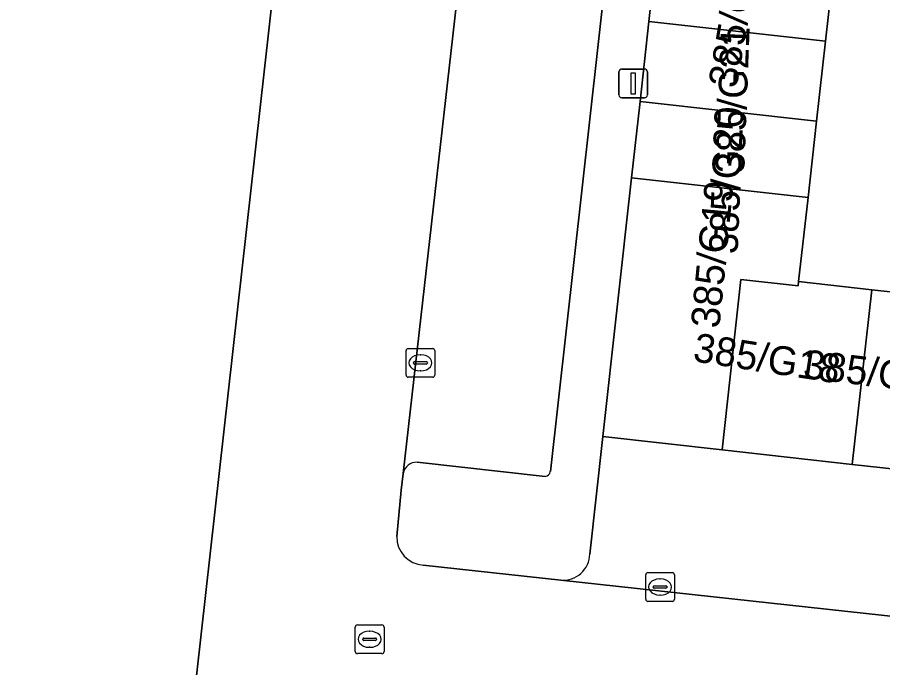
# Model space of a CAD drawing. Extents: x 162026 to 163502, y 387295 to 388169.
# Drawn here: x 162130.91 to 162161.01, y 387792.93 to 387815.57 of the extents above; entities that cross this region are included whole.
import ezdxf

# ---------------------------------------------------------------- set-up
doc = ezdxf.new("R2010")
doc.units = 0
for name, color, linetype in [('IMGEO_Groenvoorziening', 7, 'Continuous'), ('IMGEO_Kolk', 7, 'Continuous'), ('IMGEO_Lichtmast', 7, 'Continuous'), ('IMGEO_Pand', 7, 'Continuous'), ('IMGEO_Pand_nummerreeks', 7, 'Continuous'), ('IMGEO_Parkeervlak_open', 7, 'Continuous'), ('IMGEO_Rijbaan_lokaal_open', 7, 'Continuous'), ('IMGEO_Rioolput', 7, 'Continuous')]:
    doc.layers.add(name, color=color, linetype=linetype)

msp = doc.modelspace()

# ---------------------------------------------------------------- linework, layer by layer
at = {"layer": 'IMGEO_Groenvoorziening'}
for points in [[(162151.274, 387800.971), (162152.275, 387809.976), (162152.57, 387812.63), (162152.88, 387815.421), (162153.191, 387818.215), (162153.498, 387820.978), (162153.827, 387823.94), (162159.777, 387823.278), (162159.786, 387823.383)], [(162151.927, 387821.901), (162149.449, 387799.753)], [(162150.824, 387796.88), (162151.274, 387800.971)], [(162149.274, 387799.588), (162144.816, 387800.078)], [(162144.331, 387799.688), (162144.265, 387799.106), (162144.105, 387797.492)], [(162145.027, 387796.502), (162149.817, 387795.974)]]:
    msp.add_lwpolyline(points, dxfattribs=at)
for centre, radius, start, end in [((162144.798, 387799.604), 0.474, 87.7825, 169.8247), ((162149.254, 387799.784), 0.197, 275.7663, 350.8643), ((162145.078, 387797.474), 0.973, 178.9194, 267.0069), ((162149.888, 387796.908), 0.936, 265.6436, 358.312)]:
    msp.add_arc(centre, radius, start, end, dxfattribs=at)
at = {"layer": 'IMGEO_Kolk'}
for p, q in [((162144.505, 387804.038), (162145.357, 387804.038)), ((162144.43, 387803.112), (162144.43, 387803.964)), ((162144.918, 387803.818), (162144.943, 387803.818)), ((162145.431, 387803.964), (162145.431, 387803.112)), ((162144.689, 387803.532), (162144.689, 387803.544)), ((162145.127, 387803.495), (162144.729, 387803.495)), ((162144.732, 387803.581), (162145.13, 387803.581)), ((162145.173, 387803.544), (162145.173, 387803.532)), ((162144.941, 387803.258), (162144.916, 387803.258)), ((162145.357, 387803.038), (162144.505, 387803.038)), ((162152.841, 387796.236), (162153.693, 387796.236)), ((162152.766, 387795.31), (162152.766, 387796.162)), ((162153.254, 387796.016), (162153.279, 387796.016)), ((162153.767, 387796.162), (162153.767, 387795.31)), ((162153.025, 387795.73), (162153.025, 387795.742)), ((162153.463, 387795.693), (162153.065, 387795.693)), ((162153.068, 387795.779), (162153.466, 387795.779)), ((162153.509, 387795.742), (162153.509, 387795.73)), ((162153.277, 387795.456), (162153.252, 387795.456)), ((162153.693, 387795.236), (162152.841, 387795.236))]:
    msp.add_line(p, q, dxfattribs=at)
for points in [[(162144.505, 387804.038), (162145.357, 387804.038)], [(162144.43, 387803.112), (162144.43, 387803.964)], [(162145.431, 387803.964), (162145.431, 387803.112)], [(162145.357, 387803.038), (162144.505, 387803.038)], [(162152.841, 387796.236), (162153.693, 387796.236)], [(162152.766, 387795.31), (162152.766, 387796.162)], [(162153.767, 387796.162), (162153.767, 387795.31)], [(162153.693, 387795.236), (162152.841, 387795.236)]]:
    msp.add_lwpolyline(points, dxfattribs=at)
for centre, radius, start, end in [((162144.507, 387803.962), 0.0765, 91.552, 178.448), ((162144.507, 387803.962), 0.0765, 91.552, 178.448), ((162145.355, 387803.962), 0.0765, 1.552, 88.448), ((162145.355, 387803.962), 0.0765, 1.552, 88.448), ((162144.729, 387803.541), 0.0403, 85.8775, 175.7526), ((162144.726, 387803.531), 0.0366, 178.938, 274.7102), ((162145.13, 387803.538), 0.043, 264.8664, 352.4533), ((162145.134, 387803.543), 0.0386, 1.7309, 96.639), ((162144.507, 387803.114), 0.0765, 181.552, 268.448), ((162144.507, 387803.114), 0.0765, 181.552, 268.448), ((162145.355, 387803.114), 0.0765, 271.552, 358.448), ((162145.355, 387803.114), 0.0765, 271.552, 358.448), ((162152.843, 387796.16), 0.0765, 91.552, 178.448), ((162152.843, 387796.16), 0.0765, 91.552, 178.448), ((162153.691, 387796.16), 0.0765, 1.552, 88.448), ((162153.691, 387796.16), 0.0765, 1.552, 88.448), ((162153.065, 387795.739), 0.0403, 85.8775, 175.7526), ((162153.062, 387795.729), 0.0366, 178.938, 274.7102), ((162153.466, 387795.736), 0.043, 264.8664, 352.4533), ((162153.47, 387795.741), 0.0386, 1.7309, 96.639), ((162152.843, 387795.312), 0.0765, 181.552, 268.448), ((162152.843, 387795.312), 0.0765, 181.552, 268.448), ((162153.691, 387795.312), 0.0765, 271.552, 358.448), ((162153.691, 387795.312), 0.0765, 271.552, 358.448)]:
    msp.add_arc(centre, radius, start, end, dxfattribs=at)
for centre, major_axis, ratio, start_param, end_param in [((162144.917, 387803.538), (-0.387, 0.002), 0.722429, 4.712389, 7.853982), ((162144.942, 387803.538), (-0.39, 0.002), 0.717154, 1.570796, 4.712389), ((162153.253, 387795.736), (-0.387, 0.002), 0.722429, 4.712389, 7.853982), ((162153.278, 387795.736), (-0.39, 0.002), 0.717154, 1.570796, 4.712389)]:
    msp.add_ellipse(centre, major_axis=major_axis, ratio=ratio, start_param=start_param, end_param=end_param, dxfattribs=at)
at = {"layer": 'IMGEO_Lichtmast'}
for p, q in [((162151.835, 387812.864), (162151.835, 387813.664)), ((162151.835, 387813.664), (162151.835, 387812.864)), ((162151.935, 387813.764), (162152.725, 387813.764)), ((162152.725, 387813.764), (162151.935, 387813.764)), ((162152.825, 387813.664), (162152.825, 387812.864)), ((162152.825, 387812.864), (162152.825, 387813.664)), ((162152.725, 387812.764), (162151.935, 387812.764)), ((162151.935, 387812.764), (162152.725, 387812.764))]:
    msp.add_line(p, q, dxfattribs=at)
msp.add_lwpolyline([(162152.255, 387813.639), (162152.405, 387813.639), (162152.405, 387812.889), (162152.255, 387812.889), (162152.255, 387813.639)], dxfattribs=at)
for centre, start, end in [((162151.935, 387813.664), 90, 180), ((162151.935, 387813.664), 90, 180), ((162152.725, 387813.664), 0, 90), ((162152.725, 387813.664), 360, 90), ((162151.935, 387812.864), 180, 270), ((162151.935, 387812.864), 180, 270), ((162152.725, 387812.864), 270, 0), ((162152.725, 387812.864), 270, 0)]:
    msp.add_arc(centre, 0.1, start, end, dxfattribs=at)
at = {"layer": 'IMGEO_Pand'}
for points in [[(162136.99, 387791.294), (162140.291, 387820.827), (162131.777, 387821.774), (162129.845, 387821.989), (162127.212, 387822.282), (162126.828, 387818.829), (162122.62, 387781.023), (162134.38, 387779.681), (162130.995, 387750), (162130.736, 387747.732), (162141.359, 387746.642), (162143.866, 387746.385), (162144.468, 387751.76), (162146.901, 387773.492), (162147.459, 387778.48), (162151.769, 387778.109), (162152.073, 387780.721), (162153.365, 387780.576), (162153.748, 387783.984), (162136.381, 387785.848)], [(162159.328, 387817.53), (162153.191, 387818.215), (162152.88, 387815.421), (162159.018, 387814.739)], [(162159.018, 387814.739), (162152.88, 387815.421), (162152.57, 387812.63), (162158.708, 387811.948)], [(162158.708, 387811.948), (162152.57, 387812.63), (162152.275, 387809.976), (162158.412, 387809.293)], [(162158.412, 387809.293), (162152.275, 387809.976), (162151.274, 387800.971), (162155.422, 387800.51), (162156.081, 387806.437), (162158.068, 387806.216), (162158.087, 387806.366)], [(162158.087, 387806.366), (162158.068, 387806.216), (162156.081, 387806.437), (162155.422, 387800.51), (162159.953, 387800.006), (162160.629, 387806.083)], [(162160.629, 387806.083), (162159.953, 387800.006), (162162.714, 387799.7), (162163.39, 387805.777)]]:
    msp.add_lwpolyline(points, close=True, dxfattribs=at)
at = {"layer": 'IMGEO_Parkeervlak_open'}
for points in [[(162147.045, 387823.626), (162144.331, 387799.688)], [(162149.449, 387799.753), (162151.927, 387821.901)], [(162171.221, 387798.754), (162169.875, 387798.904), (162165.475, 387799.393), (162162.714, 387799.7), (162159.953, 387800.006), (162155.422, 387800.51), (162151.274, 387800.971), (162150.824, 387796.88)], [(162144.816, 387800.078), (162149.274, 387799.588)], [(162149.817, 387795.974), (162171.589, 387793.598)]]:
    msp.add_lwpolyline(points, dxfattribs=at)
for centre, radius, start, end in [((162144.798, 387799.604), 0.474, 87.7825, 169.8247), ((162149.254, 387799.784), 0.197, 275.7663, 350.8643), ((162149.888, 387796.908), 0.936, 265.6436, 358.312)]:
    msp.add_arc(centre, radius, start, end, dxfattribs=at)
at = {"layer": 'IMGEO_Rijbaan_lokaal_open'}
for points in [[(162159.786, 387823.383), (162159.777, 387823.278), (162159.965, 387823.257), (162159.635, 387820.293), (162159.328, 387817.53), (162159.018, 387814.739), (162158.708, 387811.948), (162158.412, 387809.293), (162158.087, 387806.366), (162160.629, 387806.083), (162163.39, 387805.777), (162166.151, 387805.47), (162168.747, 387805.181), (162169.155, 387808.848), (162169.408, 387811.128), (162169.738, 387814.102), (162170.069, 387817.076), (162170.399, 387820.05), (162170.73, 387823.024), (162170.983, 387825.303), (162171.391, 387828.971)], [(162140.87, 387825.929), (162140.291, 387820.827), (162136.99, 387791.294), (162142.91, 387790.674), (162154.304, 387789.45), (162156.006, 387789.258), (162172.346, 387787.49), (162172.43, 387787.481), (162173.226, 387787.405), (162173.877, 387793.382), (162171.589, 387793.598), (162149.817, 387795.974), (162145.027, 387796.502)], [(162144.105, 387797.492), (162144.265, 387799.106), (162144.331, 387799.688), (162147.045, 387823.626), (162147.17, 387824.751)]]:
    msp.add_lwpolyline(points, dxfattribs=at)
msp.add_arc((162145.078, 387797.474), 0.973, 178.9194, 267.0069, dxfattribs=at)
at = {"layer": 'IMGEO_Rioolput'}
for p, q in [((162142.737, 387794.417), (162143.589, 387794.417)), ((162142.662, 387793.491), (162142.662, 387794.343)), ((162143.15, 387794.197), (162143.175, 387794.197)), ((162143.663, 387794.343), (162143.663, 387793.491)), ((162142.921, 387793.911), (162142.921, 387793.923)), ((162143.359, 387793.874), (162142.961, 387793.874)), ((162142.964, 387793.96), (162143.362, 387793.96)), ((162143.405, 387793.923), (162143.405, 387793.911)), ((162143.173, 387793.637), (162143.148, 387793.637)), ((162143.589, 387793.417), (162142.737, 387793.417))]:
    msp.add_line(p, q, dxfattribs=at)
for points in [[(162142.737, 387794.417), (162143.589, 387794.417)], [(162142.662, 387793.491), (162142.662, 387794.343)], [(162143.663, 387794.343), (162143.663, 387793.491)], [(162143.589, 387793.417), (162142.737, 387793.417)]]:
    msp.add_lwpolyline(points, dxfattribs=at)
for centre, radius, start, end in [((162142.739, 387794.341), 0.0765, 91.552, 178.448), ((162142.739, 387794.341), 0.0765, 91.552, 178.448), ((162143.587, 387794.341), 0.0765, 1.552, 88.448), ((162143.587, 387794.341), 0.0765, 1.552, 88.448), ((162142.961, 387793.92), 0.0403, 85.8775, 175.7526), ((162142.958, 387793.91), 0.0366, 178.938, 274.7102), ((162143.362, 387793.917), 0.043, 264.8664, 352.4533), ((162143.366, 387793.922), 0.0386, 1.7309, 96.639), ((162142.739, 387793.493), 0.0765, 181.552, 268.448), ((162142.739, 387793.493), 0.0765, 181.552, 268.448), ((162143.587, 387793.493), 0.0765, 271.552, 358.448), ((162143.587, 387793.493), 0.0765, 271.552, 358.448)]:
    msp.add_arc(centre, radius, start, end, dxfattribs=at)
for centre, major_axis, ratio, start_param, end_param in [((162143.149, 387793.917), (-0.387, 0.002), 0.722429, 4.712389, 7.853982), ((162143.174, 387793.917), (-0.39, 0.002), 0.717154, 1.570796, 4.712389)]:
    msp.add_ellipse(centre, major_axis=major_axis, ratio=ratio, start_param=start_param, end_param=end_param, dxfattribs=at)

# ---------------------------------------------------------------- texts
at = {"layer": 'IMGEO_Pand_nummerreeks'}
for s, rotation, p in [('385/G22', 80.3401, (162155.923, 387813.068)), ('385/G21', 87.7974, (162156.188, 387810.111)), ('385/G20', 87.6627, (162155.962, 387807.311)), ('385/G19', 84.4007, (162155.327, 387804.719)), ('385/G18', 351.2026, (162154.379, 387803.6)), ('385/G17', 353.1572, (162158.213, 387803.015))]:
    msp.add_text(s, height=1, rotation=rotation, dxfattribs=at).set_placement(p)

doc.saveas('drawing.dxf')
